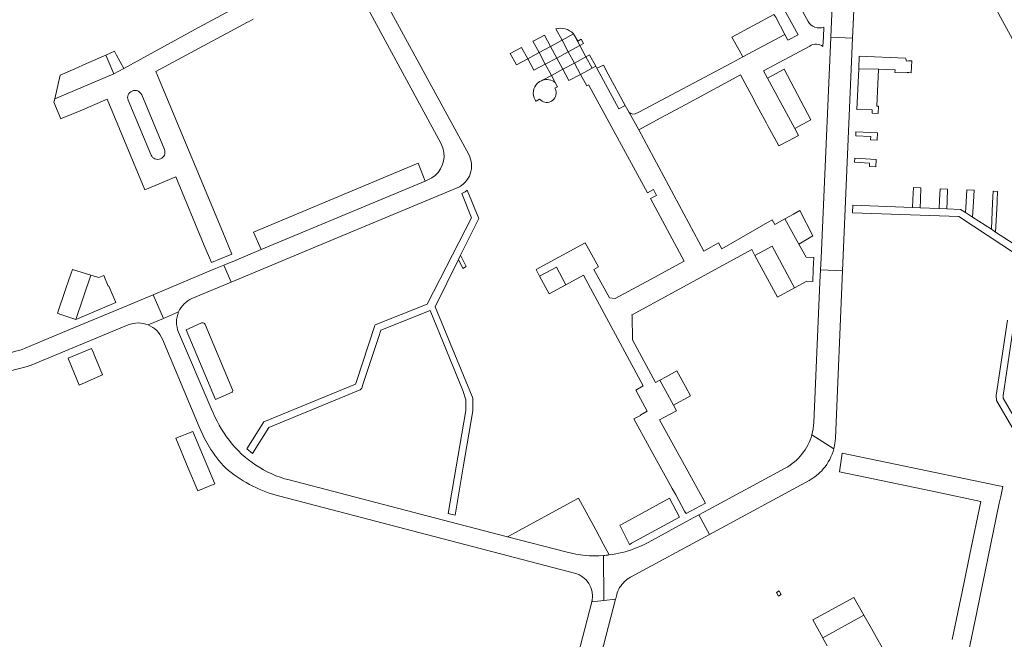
# Model space of a CAD drawing. Header units: metres. Extents: x 166325 to 190320, y 381923 to 404576.
# Tile 1048 of 1056: x 183725 to 183991, y 385101 to 385268. Entities that reach past the tile are written whole.
import ezdxf

# ---------------------------------------------------------------- set-up
doc = ezdxf.new("R2010")
doc.units = ezdxf.units.M
for name, color, linetype, lineweight in [('B-WE-VH-VERHARDING_ASFALT-GV', 8, 'Continuous', 18), ('B-WE-VH-VERHARDING_BETONSTRAATSTEEN-GV', 8, 'Continuous', 18), ('B-WE-VH-VERHARDING_STRAATBAKSTEEN-GV', 8, 'Continuous', 18)]:
    doc.layers.add(name, color=color, linetype=linetype, lineweight=lineweight)

msp = doc.modelspace()

# ---------------------------------------------------------------- linework, layer by layer
at = {"layer": 'B-WE-VH-VERHARDING_ASFALT-GV', "flags": 128}
for points in [[(183975.67, 385295.81), (183997.851, 385254.786)], [(183975.67, 385295.81), (183997.851, 385254.786)], [(183955.078, 385286.969), (183954.563, 385288.505), (183953.444, 385291.839), (183945.448, 385291.16), (183944.245, 385263.595), (183950.184, 385263.325), (183950.93, 385280.57), (183951.051, 385281.821), (183951.391, 385283.031)], [(183955.078, 385286.969), (183954.563, 385288.505), (183953.444, 385291.839), (183945.448, 385291.16), (183944.245, 385263.595), (183950.184, 385263.325), (183950.93, 385280.57), (183951.051, 385281.821), (183951.391, 385283.031)], [(183846.422, 385231.886), (183815.339, 385288.943), (183811.037, 385286.488), (183811.699, 385285.265), (183813.413, 385282.095), (183838.912, 385234.945), (183839.422, 385233.733), (183839.701, 385232.448)], [(183835.379, 385225.011), (183834.628, 385224.697), (183790.315, 385206.182), (183783.109, 385203.171), (183780.275, 385201.987), (183780.244, 385201.974), (183782.172, 385197.371)], [(183782.172, 385197.371), (183811.968, 385209.855), (183843.276, 385222.914)], [(183771.628, 385192.953), (183782.172, 385197.371), (183780.244, 385201.974), (183777.576, 385200.859), (183761.167, 385194.002), (183763.888, 385187.519), (183768.005, 385189.329)], [(183939.161, 385156.104), (183945.086, 385152.361), (183945.368, 385153.756), (183945.502, 385155.173), (183947.463, 385200.469), (183941.5, 385200.725)], [(183939.161, 385156.104), (183945.086, 385152.361), (183945.368, 385153.756), (183945.502, 385155.173), (183947.463, 385200.469), (183941.5, 385200.725)], [(183941.5, 385200.725), (183941.354, 385197.386), (183939.698, 385159.464)], [(183941.5, 385200.725), (183941.354, 385197.386), (183939.698, 385159.464)], [(183759.796, 385185.817), (183763.888, 385187.519), (183761.167, 385194.002), (183751.832, 385190.102), (183740.912, 385185.539), (183731.676, 385181.68), (183726.53, 385179.53)], [(183768.005, 385189.329), (183763.888, 385187.519), (183759.796, 385185.817)], [(183768.005, 385189.329), (183763.888, 385187.519), (183759.796, 385185.817)], [(183728.159, 385174.973), (183754.382, 385185.814)], [(183992.029, 385187.134), (183988.967, 385166.749), (183989.092, 385165.427), (183996.371, 385152.859)], [(183992.029, 385187.134), (183988.967, 385166.749), (183989.092, 385165.427), (183996.371, 385152.859)], [(183997.978, 385153.761), (183990.889, 385166.002), (183990.823, 385166.698), (183993.836, 385186.754)], [(183997.978, 385153.761), (183990.889, 385166.002), (183990.823, 385166.698), (183993.836, 385186.754)], [(183776.85, 385163.23), (183768.001, 385183.861)], [(183776.85, 385163.23), (183768.001, 385183.861)], [(183763.638, 385181.997), (183773.575, 385158.24), (183774.994, 385155.119), (183776.754, 385152.176)], [(183763.638, 385181.997), (183773.575, 385158.24), (183774.994, 385155.119), (183776.754, 385152.176)], [(183945.086, 385152.361), (183939.161, 385156.104)], [(183945.086, 385152.361), (183939.161, 385156.104)], [(183931.985, 385147.123), (183911.351, 385135.94), (183908.613, 385134.447), (183911.464, 385129.182), (183938.387, 385143.774)], [(183931.985, 385147.123), (183911.351, 385135.94), (183908.613, 385134.447), (183911.464, 385129.182), (183938.387, 385143.774)], [(183839.265, 385133.133), (183797.849, 385143.903)], [(183839.265, 385133.133), (183797.849, 385143.903)], [(183795.33, 385139.507), (183875.005, 385118.733)], [(183795.33, 385139.507), (183875.005, 385118.733)], [(183872.985, 385124.364), (183856.887, 385128.55), (183839.265, 385133.133)], [(183872.985, 385124.364), (183856.887, 385128.55), (183839.265, 385133.133)], [(183890.134, 385117.622), (183911.464, 385129.182), (183908.613, 385134.447), (183906.081, 385133.084), (183894.909, 385127.03), (183893.084, 385126.12), (183891.201, 385125.335)], [(183890.134, 385117.622), (183911.464, 385129.182), (183908.613, 385134.447), (183906.081, 385133.084), (183894.909, 385127.03), (183893.084, 385126.12), (183891.201, 385125.335)], [(183879.694, 385110.992), (183882.97, 385111.327), (183882.963, 385111.86), (183882.803, 385123.478)], [(183879.694, 385110.992), (183882.97, 385111.327), (183882.963, 385111.86), (183882.803, 385123.478)], [(183882.803, 385123.478), (183882.963, 385111.86), (183882.97, 385111.327), (183886.097, 385111.646), (183886.156, 385111.868)], [(183882.803, 385123.478), (183882.963, 385111.86), (183882.97, 385111.327), (183886.097, 385111.646), (183886.156, 385111.868)], [(183886.156, 385111.868), (183886.435, 385112.92)], [(183886.156, 385111.868), (183886.435, 385112.92)]]:
    msp.add_lwpolyline(points, dxfattribs=at)
for points in [[(183944.245, 385263.595), (183941.637, 385203.873), (183941.5, 385200.725), (183947.463, 385200.469), (183950.184, 385263.325)], [(183944.245, 385263.595), (183941.637, 385203.873), (183941.5, 385200.725), (183947.463, 385200.469), (183950.184, 385263.325)], [(183847.54, 385164.978), (183847.537, 385165.901), (183847.344, 385166.481), (183837.351, 385190.685), (183843.655, 385203.501), (183844.218, 385204.645), (183849.127, 385214.625), (183845.989, 385222.255), (183845.461, 385221.851), (183844.568, 385221.329), (183847.175, 385214.803), (183835.191, 385191.451), (183821.124, 385185.831), (183821.076, 385185.687), (183815.967, 385170.283), (183815.839, 385169.814), (183791.087, 385159.613), (183786.492, 385152.298), (183787.957, 385151.054), (183792.375, 385158.085), (183817.046, 385168.253), (183817.502, 385168.681), (183817.789, 385169.732), (183821.997, 385182.419), (183822.652, 385184.392), (183835.958, 385189.708), (183844.797, 385168.112), (183845.635, 385165.59), (183845.645, 385162.721), (183840.862, 385134.876), (183842.711, 385134.394), (183844.935, 385147.34), (183847.549, 385162.562)], [(183975.595, 385217.204), (183973.547, 385217.288), (183968.406, 385217.5), (183966.372, 385217.584), (183950.2, 385218.25), (183950.1, 385216.13), (183978.85, 385215.15), (184002.102, 385199.844), (184003.59, 385201.47), (183988.831, 385210.948), (183987.668, 385211.695), (183982.614, 385214.941), (183980.66, 385216.196), (183979.33, 385217.05)], [(183975.595, 385217.204), (183973.547, 385217.288), (183968.406, 385217.5), (183966.372, 385217.584), (183950.2, 385218.25), (183950.1, 385216.13), (183978.85, 385215.15), (184002.102, 385199.844), (184003.59, 385201.47), (183988.831, 385210.948), (183987.668, 385211.695), (183982.614, 385214.941), (183980.66, 385216.196), (183979.33, 385217.05)], [(183872.556, 385059.473), (183886.097, 385111.646), (183882.97, 385111.327), (183879.694, 385110.992), (183866.756, 385060.901), (183866.8, 385060.89), (183872.285, 385059.54)], [(183872.556, 385059.473), (183886.097, 385111.646), (183882.97, 385111.327), (183879.694, 385110.992), (183866.756, 385060.901), (183866.8, 385060.89), (183872.285, 385059.54)]]:
    msp.add_lwpolyline(points, close=True, dxfattribs=at)
at = {"layer": 'B-WE-VH-VERHARDING_ASFALT-GV'}
for points in [[(183839.701, 385232.448, -0.3356457), (183835.379, 385225.011)], [(183843.276, 385222.914, 0.4447489), (183846.422, 385231.886)], [(183768.005, 385189.329, -0.1916655), (183771.628, 385192.953)], [(183768.001, 385183.861, -0.2055595), (183768.005, 385189.329)], [(183768.001, 385183.861, -0.2055595), (183768.005, 385189.329)], [(183754.382, 385185.814, -0.1981898), (183759.796, 385185.817)], [(183759.796, 385185.817, -0.1983815), (183763.638, 385181.997)], [(183759.796, 385185.817, -0.1983815), (183763.638, 385181.997)], [(183726.53, 385179.53, -0.0750545), (183719.653, 385177.98)], [(183710.973, 385173.37, 0.1288807), (183728.159, 385174.973)], [(183781.734, 385154.566, -0.0717603), (183776.85, 385163.23)], [(183781.734, 385154.566, -0.0717603), (183776.85, 385163.23)], [(183939.698, 385159.464, -0.0580744), (183939.161, 385156.104)], [(183939.698, 385159.464, -0.0580744), (183939.161, 385156.104)], [(183797.849, 385143.903, -0.1668557), (183781.734, 385154.566)], [(183797.849, 385143.903, -0.1668557), (183781.734, 385154.566)], [(183939.161, 385156.104, -0.2026926), (183931.985, 385147.123)], [(183939.161, 385156.104, -0.2026926), (183931.985, 385147.123)], [(183776.754, 385152.176, 0.0802566), (183781.469, 385146.486)], [(183776.754, 385152.176, 0.0802566), (183781.469, 385146.486)], [(183942.228, 385146.875, 0.1152585), (183945.086, 385152.361)], [(183942.228, 385146.875, 0.1152585), (183945.086, 385152.361)], [(183781.469, 385146.486, 0.1068268), (183795.33, 385139.507)], [(183781.469, 385146.486, 0.1068268), (183795.33, 385139.507)], [(183938.387, 385143.774, 0.0913345), (183942.228, 385146.875)], [(183938.387, 385143.774, 0.0913345), (183942.228, 385146.875)], [(183891.201, 385125.335, -0.0586364), (183884.398, 385123.64)], [(183891.201, 385125.335, -0.0586364), (183884.398, 385123.64)], [(183882.803, 385123.478, -0.0825098), (183872.985, 385124.364)], [(183882.803, 385123.478, -0.0825098), (183872.985, 385124.364)], [(183884.398, 385123.64, -0.0126002), (183882.803, 385123.478)], [(183884.398, 385123.64, -0.0126002), (183882.803, 385123.478)], [(183875.005, 385118.733, -0.3961842), (183879.739, 385111.202)], [(183875.005, 385118.733, -0.3961842), (183879.739, 385111.202)], [(183887.21, 385114.787, -0.137347), (183890.134, 385117.622)], [(183887.21, 385114.787, -0.137347), (183890.134, 385117.622)], [(183886.435, 385112.92, -0.0671632), (183887.21, 385114.787)], [(183886.435, 385112.92, -0.0671632), (183887.21, 385114.787)], [(183879.739, 385111.202, -0.0136587), (183879.694, 385110.992)], [(183879.739, 385111.202, -0.0136587), (183879.694, 385110.992)]]:
    msp.add_lwpolyline(points, format="xyb", dxfattribs=at)
at = {"layer": 'B-WE-VH-VERHARDING_BETONSTRAATSTEEN-GV', "flags": 128}
for points in [[(183926.356, 385280.81), (183935.44, 385264.3), (183932.69, 385262.8), (183931.853, 385264.39), (183920.478, 385258.306), (183917.501, 385256.714), (183892.437, 385243.308), (183891.409, 385242.875), (183890.778, 385242.816), (183890.228, 385242.965), (183889.823, 385243.248), (183892.37, 385238.54), (183898.192, 385241.7), (183905.073, 385245.435), (183915.683, 385251.193), (183919.84, 385253.45), (183922.811, 385247.952), (183924.321, 385245.157), (183926.89, 385240.403), (183927.383, 385239.49), (183929.562, 385235.459), (183930.204, 385234.271), (183932.864, 385235.629), (183935.586, 385237.019)], [(183926.356, 385280.81), (183935.44, 385264.3), (183932.69, 385262.8), (183931.853, 385264.39), (183920.478, 385258.306), (183917.501, 385256.714), (183892.437, 385243.308), (183891.409, 385242.875), (183890.778, 385242.816), (183890.228, 385242.965), (183889.823, 385243.248), (183892.37, 385238.54), (183898.192, 385241.7), (183905.073, 385245.435), (183915.683, 385251.193), (183919.84, 385253.45), (183922.811, 385247.952), (183924.321, 385245.157), (183926.89, 385240.403), (183927.383, 385239.49), (183929.562, 385235.459), (183930.204, 385234.271), (183932.864, 385235.629), (183935.586, 385237.019)], [(183938.15, 385267.83), (183933.89, 385275.64)], [(183938.15, 385267.83), (183933.89, 385275.64)], [(183784.321, 385272.073), (183772.41, 385265.71), (183753.202, 385255.2), (183750.477, 385253.709), (183734.53, 385246.976), (183734.373, 385246.312), (183734.316, 385246.071), (183735.474, 385243.301), (183736.2, 385241.565), (183736.334, 385241.621), (183736.536, 385241.705), (183741.417, 385243.747), (183748.66, 385246.83), (183758.273, 385223.921), (183758.92, 385222.38), (183767.23, 385225.83), (183774.945, 385207.283), (183776.86, 385202.68), (183779.489, 385203.776), (183782.4, 385204.99), (183779.956, 385210.862), (183763.664, 385250.007), (183761.82, 385254.33), (183768.853, 385258.114), (183786.634, 385267.682), (183786.889, 385267.819), (183788.12, 385268.481)], [(183942.15, 385261.07), (183942.26, 385263.685), (183942.26, 385263.687), (183942.369, 385266.299)], [(183942.15, 385261.07), (183942.26, 385263.685), (183942.26, 385263.687), (183942.369, 385266.299)], [(183935.586, 385237.019), (183934.55, 385238.96), (183927.17, 385252.58), (183926.1, 385254.49), (183938.571, 385261.231)], [(183935.586, 385237.019), (183934.55, 385238.96), (183927.17, 385252.58), (183926.1, 385254.49), (183938.571, 385261.231)], [(183964.472, 385257.966), (183951.96, 385258.48), (183951.809, 385255.035)], [(183964.472, 385257.966), (183951.96, 385258.48), (183951.809, 385255.035)], [(183951.809, 385255.035), (183957.127, 385254.969), (183961.639, 385254.797), (183961.595, 385254.062), (183964.901, 385253.943), (183964.905, 385254.041), (183965.325, 385254.034), (183966.039, 385253.967), (183966.188, 385257.197), (183965.289, 385257.239), (183964.727, 385257.099)], [(183951.809, 385255.035), (183957.127, 385254.969), (183961.639, 385254.797), (183961.595, 385254.062), (183964.901, 385253.943), (183964.905, 385254.041), (183965.325, 385254.034), (183966.039, 385253.967), (183966.188, 385257.197), (183965.289, 385257.239), (183964.727, 385257.099)], [(183865.793, 385251.739), (183865.668, 385251.669)], [(183865.793, 385251.739), (183865.668, 385251.669)], [(183869.765, 385249.672), (183869.69, 385249.811), (183870.424, 385250.208)], [(183869.765, 385249.672), (183869.69, 385249.811), (183870.424, 385250.208)], [(183870.424, 385250.208), (183869.815, 385251.335)], [(183870.424, 385250.208), (183869.815, 385251.335)], [(183758.029, 385248.071), (183764.21, 385233.25)], [(183760.555, 385231.76), (183754.35, 385246.56)], [(183864.606, 385246.312), (183864.62, 385246.32)], [(183864.606, 385246.312), (183864.62, 385246.32)], [(183864.62, 385246.32), (183865.591, 385246.85)], [(183864.62, 385246.32), (183865.591, 385246.85)], [(183868.597, 385246.231), (183868.748, 385246.312)], [(183868.597, 385246.231), (183868.748, 385246.312)], [(183868.748, 385246.312), (183868.82, 385246.351)], [(183868.748, 385246.312), (183868.82, 385246.351)], [(183981.425, 385096.931), (183983.733, 385108.12), (183989.822, 385137.643), (183990.185, 385139.399), (183990.75, 385142.14), (183989.288, 385142.442), (183961.701, 385148.138), (183947.31, 385151.11), (183946.607, 385146.065), (183966.948, 385141.836), (183972.981, 385140.581), (183984.82, 385138.12), (183981.855, 385123.799), (183980.197, 385115.789), (183977.09, 385100.78)], [(183981.425, 385096.931), (183983.733, 385108.12), (183989.822, 385137.643), (183990.185, 385139.399), (183990.75, 385142.14), (183989.288, 385142.442), (183961.701, 385148.138), (183947.31, 385151.11), (183946.607, 385146.065), (183966.948, 385141.836), (183972.981, 385140.581), (183984.82, 385138.12), (183981.855, 385123.799), (183980.197, 385115.789), (183977.09, 385100.78)], [(183884.398, 385123.64), (183882.777, 385126.636), (183880.728, 385130.424), (183876.114, 385138.952), (183856.887, 385128.55)], [(183884.398, 385123.64), (183882.777, 385126.636), (183880.728, 385130.424), (183876.114, 385138.952), (183856.887, 385128.55)], [(183856.887, 385128.55), (183872.985, 385124.364)], [(183856.887, 385128.55), (183872.985, 385124.364)], [(183958.18, 385098.63), (183956.661, 385101.307), (183955.287, 385103.729), (183953.22, 385107.37), (183942.099, 385101.239), (183942.164, 385101.126), (183943.338, 385099.046)], [(183958.18, 385098.63), (183956.661, 385101.307), (183955.287, 385103.729), (183953.22, 385107.37), (183942.099, 385101.239), (183942.164, 385101.126), (183943.338, 385099.046)]]:
    msp.add_lwpolyline(points, dxfattribs=at)
for points in [[(183920.478, 385258.306), (183931.853, 385264.39), (183929.41, 385269.03), (183928.859, 385269.761), (183917.572, 385263.66), (183919.421, 385260.335), (183919.52, 385260.15)], [(183920.478, 385258.306), (183931.853, 385264.39), (183929.41, 385269.03), (183928.859, 385269.761), (183917.572, 385263.66), (183919.421, 385260.335), (183919.52, 385260.15)], [(183734.53, 385246.976), (183750.477, 385253.709), (183748.299, 385258.791), (183743.122, 385256.503), (183739.976, 385255.113), (183736.044, 385253.375)], [(183748.299, 385258.791), (183750.477, 385253.709), (183753.202, 385255.2), (183751.266, 385258.795), (183750.697, 385259.851)], [(183894.698, 385221.507), (183896.358, 385222.408), (183897.19, 385220.86), (183895.532, 385219.969), (183904.69, 385203.09), (183895.53, 385198.11), (183886.04, 385192.95), (183884.46, 385193.13), (183880.27, 385200.82), (183881.47, 385201.5), (183877.91, 385208.03), (183864.62, 385200.78), (183865.578, 385199.01), (183870.14, 385201.419), (183872.653, 385196.695), (183877.45, 385199.29), (183893.55, 385169.381), (183891.56, 385168.14), (183894.62, 385162.5), (183892.91, 385161.5), (183892.816, 385161.45), (183892.856, 385161.376), (183891.074, 385160.427), (183891.021, 385160.399), (183895.27, 385152.712), (183901.4, 385141.62), (183902.363, 385139.868), (183904.772, 385135.486), (183905.153, 385134.792), (183907.681, 385136.169), (183910.4, 385137.65), (183906.66, 385144.47), (183897.983, 385160.14), (183902.568, 385162.58), (183901.729, 385164.113), (183898.03, 385170.87), (183896.89, 385170.24), (183890.639, 385181.767), (183890.614, 385188.308), (183890.49, 385188.53), (183890.612, 385188.597), (183922.93, 385206.19), (183923.766, 385204.637), (183928.41, 385207.102), (183934.492, 385195.833), (183937.82, 385197.64), (183939.38, 385197.58), (183939.515, 385200.81), (183939.65, 385204.04), (183937.59, 385204.11), (183935.645, 385207.665), (183931.89, 385214.53), (183929.123, 385212.979), (183928.461, 385214.202), (183914.783, 385206.407), (183913.96, 385208.01), (183912.026, 385206.944), (183909.959, 385205.805), (183892.37, 385238.54), (183889.823, 385243.248), (183889.45, 385243.871), (183888.739, 385245.199), (183887.004, 385244.255), (183881.04, 385255.21), (183880.737, 385255.774), (183879.745, 385255.238), (183876.645, 385253.565), (183878.327, 385250.451), (183878.844, 385250.73), (183878.895, 385250.635), (183879.523, 385249.477)], [(183894.698, 385221.507), (183896.358, 385222.408), (183897.19, 385220.86), (183895.532, 385219.969), (183904.69, 385203.09), (183895.53, 385198.11), (183886.04, 385192.95), (183884.46, 385193.13), (183880.27, 385200.82), (183881.47, 385201.5), (183877.91, 385208.03), (183864.62, 385200.78), (183865.578, 385199.01), (183870.14, 385201.419), (183872.653, 385196.695), (183877.45, 385199.29), (183893.55, 385169.381), (183891.56, 385168.14), (183894.62, 385162.5), (183892.91, 385161.5), (183892.816, 385161.45), (183892.856, 385161.376), (183891.074, 385160.427), (183891.021, 385160.399), (183895.27, 385152.712), (183901.4, 385141.62), (183902.363, 385139.868), (183904.772, 385135.486), (183905.153, 385134.792), (183907.681, 385136.169), (183910.4, 385137.65), (183906.66, 385144.47), (183897.983, 385160.14), (183902.568, 385162.58), (183901.729, 385164.113), (183898.03, 385170.87), (183896.89, 385170.24), (183890.639, 385181.767), (183890.614, 385188.308), (183890.49, 385188.53), (183890.612, 385188.597), (183922.93, 385206.19), (183923.766, 385204.637), (183928.41, 385207.102), (183934.492, 385195.833), (183937.82, 385197.64), (183939.38, 385197.58), (183939.515, 385200.81), (183939.65, 385204.04), (183937.59, 385204.11), (183935.645, 385207.665), (183931.89, 385214.53), (183929.123, 385212.979), (183928.461, 385214.202), (183914.783, 385206.407), (183913.96, 385208.01), (183912.026, 385206.944), (183909.959, 385205.805), (183892.37, 385238.54), (183889.823, 385243.248), (183889.45, 385243.871), (183888.739, 385245.199), (183887.004, 385244.255), (183881.04, 385255.21), (183880.737, 385255.774), (183879.745, 385255.238), (183876.645, 385253.565), (183878.327, 385250.451), (183878.844, 385250.73), (183878.895, 385250.635), (183879.523, 385249.477)], [(183888.739, 385245.199), (183884.15, 385253.648), (183882.85, 385256.04), (183881.04, 385255.21), (183887.004, 385244.255)], [(183888.739, 385245.199), (183884.15, 385253.648), (183882.85, 385256.04), (183881.04, 385255.21), (183887.004, 385244.255)], [(183927.17, 385252.58), (183934.55, 385238.96), (183938.866, 385241.323), (183931.67, 385255.02)], [(183927.17, 385252.58), (183934.55, 385238.96), (183938.866, 385241.323), (183931.67, 385255.02)], [(183957.127, 385254.969), (183951.809, 385255.035), (183951.328, 385244.039), (183955.487, 385243.981), (183955.455, 385243.04), (183957.114, 385242.986), (183957.205, 385244.994), (183956.685, 385245.015)], [(183957.127, 385254.969), (183951.809, 385255.035), (183951.328, 385244.039), (183955.487, 385243.981), (183955.455, 385243.04), (183957.114, 385242.986), (183957.205, 385244.994), (183956.685, 385245.015)], [(183956.879, 385237.768), (183951.065, 385238.023), (183951.018, 385236.947), (183955.063, 385236.778), (183955.021, 385235.843), (183956.789, 385235.771)], [(183956.879, 385237.768), (183951.065, 385238.023), (183951.018, 385236.947), (183955.063, 385236.778), (183955.021, 385235.843), (183956.789, 385235.771)], [(183834.628, 385224.697), (183832.741, 385229.535), (183788.29, 385210.93), (183790.315, 385206.182)], [(183956.555, 385230.581), (183950.753, 385230.878), (183950.706, 385229.807), (183954.733, 385229.607), (183954.69, 385228.674), (183956.465, 385228.58)], [(183956.555, 385230.581), (183950.753, 385230.878), (183950.706, 385229.807), (183954.733, 385229.607), (183954.69, 385228.674), (183956.465, 385228.58)], [(183968.502, 385219.674), (183968.507, 385219.798), (183968.641, 385222.865), (183966.625, 385222.955), (183966.474, 385219.757), (183966.473, 385219.728), (183966.372, 385217.584), (183968.406, 385217.5)], [(183968.502, 385219.674), (183968.507, 385219.798), (183968.641, 385222.865), (183966.625, 385222.955), (183966.474, 385219.757), (183966.473, 385219.728), (183966.372, 385217.584), (183968.406, 385217.5)], [(183973.648, 385219.462), (183973.547, 385217.288), (183975.595, 385217.204), (183975.686, 385219.322), (183975.688, 385219.378), (183975.824, 385222.545), (183973.796, 385222.635), (183973.651, 385219.528)], [(183973.648, 385219.462), (183973.547, 385217.288), (183975.595, 385217.204), (183975.686, 385219.322), (183975.688, 385219.378), (183975.824, 385222.545), (183973.796, 385222.635), (183973.651, 385219.528)], [(183982.614, 385214.941), (183982.845, 385219.083), (183983.02, 385222.224), (183981.007, 385222.314), (183980.828, 385219.166), (183980.819, 385218.999), (183980.66, 385216.196)], [(183982.614, 385214.941), (183982.845, 385219.083), (183983.02, 385222.224), (183981.007, 385222.314), (183980.828, 385219.166), (183980.819, 385218.999), (183980.66, 385216.196)], [(183988.155, 385221.996), (183988.007, 385218.87), (183987.668, 385211.695), (183988.831, 385210.948), (183989.194, 385218.822), (183989.22, 385219.375), (183989.339, 385221.943), (183988.214, 385221.993)], [(183988.155, 385221.996), (183988.007, 385218.87), (183987.668, 385211.695), (183988.831, 385210.948), (183989.194, 385218.822), (183989.22, 385219.375), (183989.339, 385221.943), (183988.214, 385221.993)], [(183931.89, 385214.53), (183935.645, 385207.665), (183939.461, 385209.872), (183935.907, 385216.782), (183934.154, 385215.776)], [(183931.89, 385214.53), (183935.645, 385207.665), (183939.461, 385209.872), (183935.907, 385216.782), (183934.154, 385215.776)], [(183927.175, 385198.305), (183929.884, 385193.331), (183934.492, 385195.833), (183928.41, 385207.102), (183923.766, 385204.637)], [(183927.175, 385198.305), (183929.884, 385193.331), (183934.492, 385195.833), (183928.41, 385207.102), (183923.766, 385204.637)], [(183845.728, 385201.613), (183844.218, 385204.645), (183843.655, 385203.501), (183844.841, 385201.122)], [(183739.31, 385200.83), (183738.448, 385198.317), (183737.45, 385195.41), (183735.244, 385188.98), (183735.87, 385188.769), (183740.222, 385187.301), (183744.264, 385199.285)], [(183749.109, 385196.319), (183748.97, 385196.261), (183747.765, 385199.154), (183746.446, 385198.604), (183744.264, 385199.285), (183740.222, 385187.301), (183751.059, 385191.85)], [(183865.578, 385199.01), (183868.15, 385194.26), (183872.653, 385196.695), (183870.14, 385201.419)], [(183865.578, 385199.01), (183868.15, 385194.26), (183872.653, 385196.695), (183870.14, 385201.419)], [(183770.075, 385184.473), (183777.958, 385165.644), (183782.455, 385167.627), (183782.566, 385167.749), (183782.696, 385168.084), (183775.202, 385185.965), (183774.969, 385186.23), (183774.609, 385186.4), (183774.173, 385186.359)], [(183741.1, 385169.52), (183747.46, 385172.29), (183745.135, 385177.969), (183745.09, 385178.08), (183744.46, 385179.44), (183738.118, 385176.796), (183738.219, 385176.549)], [(183898.03, 385170.87), (183901.729, 385164.113), (183906.35, 385166.693), (183905.019, 385169.136), (183902.699, 385173.426), (183899.788, 385171.833)], [(183898.03, 385170.87), (183901.729, 385164.113), (183906.35, 385166.693), (183905.019, 385169.136), (183902.699, 385173.426), (183899.788, 385171.833)], [(183771.878, 385157.034), (183767.244, 385155.166), (183770.614, 385147.074), (183773.168, 385140.943), (183777.76, 385142.89)], [(183887.223, 385131.636), (183889.894, 385126.481), (183889.923, 385126.497), (183890.432, 385126.774), (183903.343, 385133.806), (183900.657, 385138.94), (183887.665, 385131.876)], [(183887.223, 385131.636), (183889.894, 385126.481), (183889.923, 385126.497), (183890.432, 385126.774), (183903.343, 385133.806), (183900.657, 385138.94), (183887.665, 385131.876)], [(183930.878, 385112.913), (183930.343, 385113.917), (183929.585, 385113.489), (183930.134, 385112.493)], [(183930.878, 385112.913), (183930.343, 385113.917), (183929.585, 385113.489), (183930.134, 385112.493)], [(183942.099, 385101.239), (183953.22, 385107.37), (183950.531, 385112.108), (183939.381, 385106.058), (183941.638, 385102.056)], [(183942.099, 385101.239), (183953.22, 385107.37), (183950.531, 385112.108), (183939.381, 385106.058), (183941.638, 385102.056)]]:
    msp.add_lwpolyline(points, close=True, dxfattribs=at)
at = {"layer": 'B-WE-VH-VERHARDING_BETONSTRAATSTEEN-GV'}
for points in [[(183942.369, 385266.299, -0.3443741), (183938.15, 385267.83)], [(183942.369, 385266.299, -0.3443741), (183938.15, 385267.83)], [(183938.571, 385261.231, -0.3137809), (183942.15, 385261.07)], [(183938.571, 385261.231, -0.3137809), (183942.15, 385261.07)], [(183964.727, 385257.099, 0.0244786), (183964.472, 385257.966)], [(183964.727, 385257.099, 0.0244786), (183964.472, 385257.966)], [(183864.987, 385251.157, 0.3452035), (183864.343, 385246.708)], [(183864.987, 385251.157, 0.3452035), (183864.343, 385246.708)], [(183865.256, 385251.389, 0.0256611), (183864.987, 385251.157)], [(183865.256, 385251.389, 0.0256611), (183864.987, 385251.157)], [(183865.457, 385251.536, 0.0168361), (183865.256, 385251.389)], [(183865.457, 385251.536, 0.0168361), (183865.256, 385251.389)], [(183865.668, 385251.669, 0.0165892), (183865.457, 385251.536)], [(183865.668, 385251.669, 0.0165892), (183865.457, 385251.536)], [(183866.337, 385251.973, 0.0407994), (183865.793, 385251.739)], [(183866.337, 385251.973, 0.0407994), (183865.793, 385251.739)], [(183869.815, 385251.335, 0.2592699), (183866.337, 385251.973)], [(183869.815, 385251.335, 0.2592699), (183866.337, 385251.973)], [(183869.941, 385249.226, 0.0488056), (183869.765, 385249.672)], [(183869.941, 385249.226, 0.0488056), (183869.765, 385249.672)], [(183754.35, 385246.56, -0.948824), (183758.029, 385248.071)], [(183868.82, 385246.351, 0.3383894), (183869.941, 385249.226)], [(183868.82, 385246.351, 0.3383894), (183869.941, 385249.226)], [(183864.343, 385246.708, 0.0320907), (183864.606, 385246.312)], [(183864.343, 385246.708, 0.0320907), (183864.606, 385246.312)], [(183865.591, 385246.85, 0.3363151), (183868.597, 385246.231)], [(183865.591, 385246.85, 0.3363151), (183868.597, 385246.231)], [(183764.21, 385233.25, -0.9685249), (183760.555, 385231.76)], [(183872.985, 385124.364, 0.0825098), (183882.803, 385123.478)], [(183872.985, 385124.364, 0.0825098), (183882.803, 385123.478)], [(183882.803, 385123.478, 0.0126002), (183884.398, 385123.64)], [(183882.803, 385123.478, 0.0126002), (183884.398, 385123.64)]]:
    msp.add_lwpolyline(points, format="xyb", dxfattribs=at)
at = {"layer": 'B-WE-VH-VERHARDING_STRAATBAKSTEEN-GV'}
for points in [[(183874.684, 385264.614, 0.2607967), (183869.991, 385265.892)], [(183874.684, 385264.614, 0.2607967), (183869.991, 385265.892)], [(183866.337, 385251.973, -0.2592699), (183869.815, 385251.335)], [(183866.337, 385251.973, -0.2592699), (183869.815, 385251.335)]]:
    msp.add_lwpolyline(points, format="xyb", dxfattribs=at)
at = {"layer": 'B-WE-VH-VERHARDING_STRAATBAKSTEEN-GV', "flags": 128}
for points in [[(183869.991, 385265.892), (183871.644, 385262.83)], [(183869.991, 385265.892), (183871.644, 385262.83)], [(183871.644, 385262.83), (183874.744, 385264.503), (183874.684, 385264.614)], [(183871.644, 385262.83), (183874.744, 385264.503), (183874.684, 385264.614)], [(183868.764, 385253.283), (183866.337, 385251.973)], [(183868.764, 385253.283), (183866.337, 385251.973)], [(183869.815, 385251.335), (183868.764, 385253.283)], [(183869.815, 385251.335), (183868.764, 385253.283)]]:
    msp.add_lwpolyline(points, dxfattribs=at)
for points in [[(183864.362, 385262.854), (183863.77, 385262.535), (183865.423, 385259.472), (183868.508, 385261.137), (183866.854, 385264.2)], [(183864.362, 385262.854), (183863.77, 385262.535), (183865.423, 385259.472), (183868.508, 385261.137), (183866.854, 385264.2)], [(183874.744, 385264.503), (183876.439, 385261.364), (183877.442, 385261.905), (183876.81, 385263.08), (183875.949, 385262.552)], [(183874.744, 385264.503), (183876.439, 385261.364), (183877.442, 385261.905), (183876.81, 385263.08), (183875.949, 385262.552)], [(183862.351, 385257.814), (183860.698, 385260.877), (183857.635, 385259.223), (183859.303, 385256.168)], [(183862.351, 385257.814), (183860.698, 385260.877), (183857.635, 385259.223), (183859.303, 385256.168)], [(183870.202, 385257.997), (183873.339, 385259.69), (183871.644, 385262.83), (183868.508, 385261.137)], [(183870.202, 385257.997), (183873.339, 385259.69), (183871.644, 385262.83), (183868.508, 385261.137)], [(183878.085, 385258.314), (183876.439, 385261.364), (183873.339, 385259.69), (183874.985, 385256.641)], [(183878.085, 385258.314), (183876.439, 385261.364), (183873.339, 385259.69), (183874.985, 385256.641)], [(183862.351, 385257.814), (183864.046, 385254.674), (183867.118, 385256.332), (183865.423, 385259.472)], [(183862.351, 385257.814), (183864.046, 385254.674), (183867.118, 385256.332), (183865.423, 385259.472)], [(183868.764, 385253.283), (183871.848, 385254.948), (183870.202, 385257.997), (183867.118, 385256.332)], [(183868.764, 385253.283), (183871.848, 385254.948), (183870.202, 385257.997), (183867.118, 385256.332)], [(183879.745, 385255.238), (183880.737, 385255.774), (183879.082, 385258.853), (183878.085, 385258.314)], [(183879.745, 385255.238), (183880.737, 385255.774), (183879.082, 385258.853), (183878.085, 385258.314)], [(183876.645, 385253.565), (183874.985, 385256.641), (183871.848, 385254.948), (183873.508, 385251.872)], [(183876.645, 385253.565), (183874.985, 385256.641), (183871.848, 385254.948), (183873.508, 385251.872)]]:
    msp.add_lwpolyline(points, close=True, dxfattribs=at)

doc.saveas('drawing.dxf')
